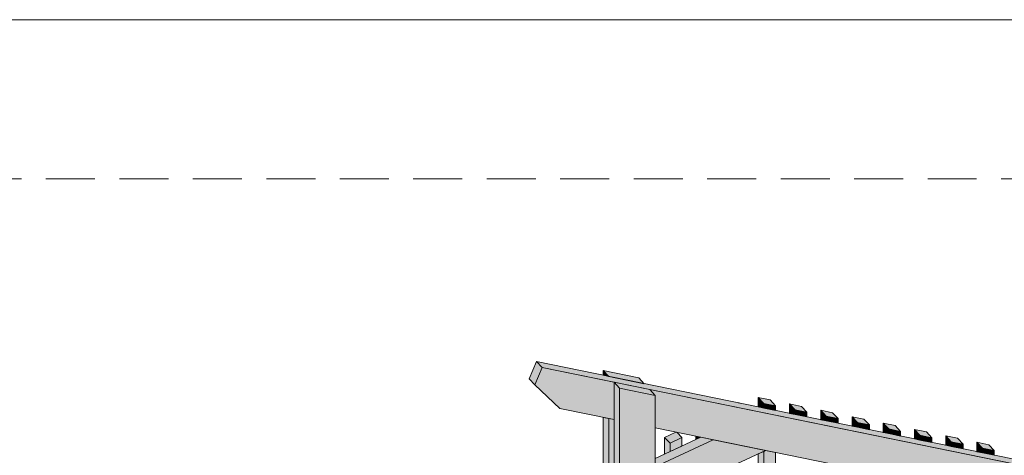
# Model space of a CAD drawing. Header units: millimetres. Extents: x 1567 to 2756, y -116 to 725.
# Tile 394 of 418: x 2409 to 2459, y 703 to 725. Entities that reach past the tile are written whole.
import ezdxf

# ---------------------------------------------------------------- set-up
doc = ezdxf.new("R2010")
doc.units = ezdxf.units.MM
doc.linetypes.add('CADWORK_12', pattern=[3.75, 2.5, -1.25])
for name, color, linetype in [('Ech.1_1', 7, 'Continuous'), ('Ech.1_50', 7, 'Continuous'), ('Ech.1_75', 7, 'Continuous')]:
    doc.layers.add(name, color=color, linetype=linetype)

msp = doc.modelspace()

# ---------------------------------------------------------------- hatches: boundary and pattern name
at = {"layer": 'Ech.1_75', "linetype": 'Continuous', "lineweight": 5, "true_color": 0xd4c4b3, "transparency": 33554687}
for points in [[(2435.226, 707.136), (2435.505, 706.838), (2435.878, 707.716), (2435.599, 708.014), (2435.226, 707.136)], [(2529.682, 688.765), (2435.599, 708.014), (2435.878, 707.716), (2529.682, 688.524), (2529.682, 688.765)], [(2436.789, 705.62), (2439.561, 705.053), (2439.561, 706.963), (2435.878, 707.716), (2435.505, 706.838), (2436.789, 705.62)], [(2469.705, 700.795), (2441.377, 706.591), (2441.656, 706.293), (2441.656, 704.625), (2467.766, 699.282), (2469.705, 700.795)], [(2444.614, 704.019), (2443.976, 704.15), (2441.656, 703.068), (2441.656, 702.639), (2444.614, 704.019)], [(2447.289, 703.472), (2444.614, 704.019), (2441.656, 702.639), (2441.656, 700.845), (2447.289, 703.472)]]:
    msp.add_hatch(color=9, dxfattribs=at).paths.add_polyline_path(points)
at = {"layer": 'Ech.1_75', "linetype": 'Continuous', "lineweight": 5, "true_color": 0xe0c8b3, "transparency": 33554687}
for points in [[(2439.003, 707.318), (2439.282, 707.261), (2439.003, 707.558), (2439.003, 707.318)], [(2440.819, 707.187), (2439.003, 707.558), (2439.282, 707.261), (2441.098, 706.889), (2440.819, 707.187)], [(2439.84, 706.665), (2439.561, 706.963), (2439.561, 681.488), (2439.84, 681.19), (2439.84, 706.665)], [(2439.84, 706.665), (2441.656, 706.293), (2441.377, 706.591), (2439.561, 706.963), (2439.84, 706.665)], [(2441.656, 706.293), (2439.84, 706.665), (2439.84, 672.256), (2441.656, 673.103), (2441.656, 678.094), (2440.021, 679.838), (2440.021, 681.385), (2441.656, 682.021), (2441.656, 690.864), (2440.021, 692.608), (2440.022, 694.001), (2441.474, 694.33), (2441.656, 694.136), (2441.656, 706.293)], [(2439.282, 705.11), (2439.003, 705.167), (2439.003, 701.83), (2439.282, 701.96), (2439.282, 705.11)]]:
    msp.add_hatch(color=9, dxfattribs=at).paths.add_polyline_path(points)
at = {"layer": 'Ech.1_75', "linetype": 'Continuous', "lineweight": 5, "true_color": 0xeaddd7, "transparency": 33554687}
for points in [[(2446.917, 705.698), (2447.196, 705.641), (2447.196, 705.882), (2446.917, 706.18), (2446.917, 705.698)], [(2447.196, 705.882), (2447.801, 705.758), (2447.522, 706.056), (2446.917, 706.18), (2447.196, 705.882)], [(2445.905, 705.906), (2445.946, 705.897), (2445.928, 705.916), (2445.905, 705.906)], [(2447.196, 705.641), (2447.801, 705.517), (2447.801, 705.758), (2447.196, 705.882), (2447.196, 705.641)], [(2448.511, 705.372), (2448.79, 705.315), (2448.79, 705.556), (2448.511, 705.854), (2448.511, 705.372)], [(2448.79, 705.556), (2449.395, 705.432), (2449.116, 705.73), (2448.511, 705.854), (2448.79, 705.556)], [(2448.79, 705.315), (2449.395, 705.191), (2449.395, 705.432), (2448.79, 705.556), (2448.79, 705.315)], [(2450.105, 705.046), (2450.384, 704.989), (2450.384, 705.23), (2450.105, 705.528), (2450.105, 705.046)], [(2450.384, 705.23), (2450.99, 705.106), (2450.711, 705.404), (2450.105, 705.528), (2450.384, 705.23)], [(2450.384, 704.989), (2450.99, 704.865), (2450.99, 705.106), (2450.384, 705.23), (2450.384, 704.989)], [(2451.699, 704.72), (2451.978, 704.663), (2451.978, 704.903), (2451.699, 705.201), (2451.699, 704.72)], [(2451.978, 704.903), (2452.584, 704.78), (2452.305, 705.077), (2451.699, 705.201), (2451.978, 704.903)], [(2451.978, 704.663), (2452.584, 704.539), (2452.584, 704.78), (2451.978, 704.903), (2451.978, 704.663)], [(2453.294, 704.394), (2453.573, 704.337), (2453.573, 704.577), (2453.294, 704.875), (2453.294, 704.394)], [(2453.573, 704.577), (2454.178, 704.453), (2453.899, 704.751), (2453.294, 704.875), (2453.573, 704.577)], [(2453.573, 704.337), (2454.178, 704.213), (2454.178, 704.453), (2453.573, 704.577), (2453.573, 704.337)], [(2454.888, 704.068), (2455.167, 704.01), (2455.167, 704.251), (2454.888, 704.549), (2454.888, 704.068)], [(2455.167, 704.251), (2455.772, 704.127), (2455.493, 704.425), (2454.888, 704.549), (2455.167, 704.251)], [(2442.769, 704.397), (2442.701, 704.411), (2442.134, 704.146), (2442.413, 703.849), (2443.018, 704.131), (2442.769, 704.397)], [(2442.134, 703.29), (2442.413, 703.421), (2442.413, 703.849), (2442.134, 704.146), (2442.134, 703.29)], [(2442.413, 703.421), (2443.018, 703.703), (2443.018, 704.131), (2442.413, 703.849), (2442.413, 703.421)], [(2443.976, 704.15), (2443.728, 704.201), (2443.728, 704.034), (2443.976, 704.15)], [(2455.167, 704.01), (2455.772, 703.887), (2455.772, 704.127), (2455.167, 704.251), (2455.167, 704.01)], [(2456.482, 703.741), (2456.761, 703.684), (2456.761, 703.925), (2456.482, 704.223), (2456.482, 703.741)], [(2456.761, 703.925), (2457.367, 703.801), (2457.087, 704.099), (2456.482, 704.223), (2456.761, 703.925)], [(2456.761, 703.684), (2457.367, 703.56), (2457.367, 703.801), (2456.761, 703.925), (2456.761, 703.684)], [(2458.076, 703.415), (2458.355, 703.358), (2458.355, 703.599), (2458.076, 703.897), (2458.076, 703.415)], [(2458.355, 703.599), (2458.961, 703.475), (2458.682, 703.773), (2458.076, 703.897), (2458.355, 703.599)], [(2458.355, 703.358), (2458.961, 703.234), (2458.961, 703.475), (2458.355, 703.599), (2458.355, 703.358)], [(2447.196, 703.429), (2446.917, 703.299), (2446.916, 688.524), (2447.196, 688.226), (2447.196, 703.429)], [(2447.801, 703.367), (2447.289, 703.472), (2447.196, 703.429), (2447.196, 688.226), (2447.801, 687.58), (2447.801, 703.367)]]:
    msp.add_hatch(color=254, dxfattribs=at).paths.add_polyline_path(points)
at = {"layer": 'Ech.1_75', "linetype": 'Continuous', "lineweight": 5, "true_color": 0xf7d1b3, "transparency": 33554687}
msp.add_hatch(color=254, dxfattribs=at).paths.add_polyline_path([(2439.561, 705.053), (2439.282, 705.11), (2439.282, 701.96), (2439.561, 701.662), (2439.561, 705.053)])

# ---------------------------------------------------------------- linework, layer by layer
at = {"layer": 'Ech.1_1', "color": 7, "linetype": 'Continuous', "lineweight": 5}
msp.add_lwpolyline([(1566.72, -115.512), (2755.72, -115.512), (2755.72, 725.488), (1566.72, 725.488), (1566.72, -115.512)], close=True, dxfattribs=at)
at = {"layer": 'Ech.1_50', "color": 1, "linetype": 'CADWORK_12', "lineweight": 5}
msp.add_lwpolyline([(2748.399, 173.058), (2554.353, 173.058), (2554.353, -110.839), (2223.06, -110.839), (2223.06, 717.364), (2748.399, 717.364), (2748.399, 173.058)], close=True, dxfattribs=at)
at = {"layer": 'Ech.1_75', "color": 7, "linetype": 'Continuous', "lineweight": 5}
for points in [[(2435.226, 707.136), (2435.505, 706.838), (2435.878, 707.716), (2435.599, 708.014), (2435.226, 707.136)], [(2529.682, 688.765), (2435.599, 708.014), (2435.878, 707.716), (2529.682, 688.524), (2529.682, 688.765)], [(2436.789, 705.62), (2439.561, 705.053), (2439.561, 706.963), (2435.878, 707.716), (2435.505, 706.838), (2436.789, 705.62)], [(2439.003, 707.318), (2439.282, 707.261), (2439.003, 707.558), (2439.003, 707.318)], [(2440.819, 707.187), (2439.003, 707.558), (2439.282, 707.261), (2441.098, 706.889), (2440.819, 707.187)], [(2439.84, 706.665), (2439.561, 706.963), (2439.561, 681.488), (2439.84, 681.19), (2439.84, 706.665)], [(2439.84, 706.665), (2441.656, 706.293), (2441.377, 706.591), (2439.561, 706.963), (2439.84, 706.665)], [(2441.656, 706.293), (2439.84, 706.665), (2439.84, 672.256), (2441.656, 673.103), (2441.656, 678.094), (2440.021, 679.838), (2440.021, 681.385), (2441.656, 682.021), (2441.656, 690.864), (2440.021, 692.608), (2440.022, 694.001), (2441.474, 694.33), (2441.656, 694.136), (2441.656, 706.293)], [(2469.705, 700.795), (2441.377, 706.591), (2441.656, 706.293), (2441.656, 704.625), (2467.766, 699.282), (2469.705, 700.795)], [(2446.917, 705.698), (2447.196, 705.641), (2447.196, 705.882), (2446.917, 706.18), (2446.917, 705.698)], [(2447.196, 705.882), (2447.801, 705.758), (2447.522, 706.056), (2446.917, 706.18), (2447.196, 705.882)], [(2445.905, 705.906), (2445.946, 705.897), (2445.928, 705.916), (2445.905, 705.906)], [(2447.196, 705.641), (2447.801, 705.517), (2447.801, 705.758), (2447.196, 705.882), (2447.196, 705.641)], [(2448.511, 705.372), (2448.79, 705.315), (2448.79, 705.556), (2448.511, 705.854), (2448.511, 705.372)], [(2448.79, 705.556), (2449.395, 705.432), (2449.116, 705.73), (2448.511, 705.854), (2448.79, 705.556)], [(2448.79, 705.315), (2449.395, 705.191), (2449.395, 705.432), (2448.79, 705.556), (2448.79, 705.315)], [(2450.105, 705.046), (2450.384, 704.989), (2450.384, 705.23), (2450.105, 705.528), (2450.105, 705.046)], [(2450.384, 705.23), (2450.99, 705.106), (2450.711, 705.404), (2450.105, 705.528), (2450.384, 705.23)], [(2439.282, 705.11), (2439.003, 705.167), (2439.003, 701.83), (2439.282, 701.96), (2439.282, 705.11)], [(2439.561, 705.053), (2439.282, 705.11), (2439.282, 701.96), (2439.561, 701.662), (2439.561, 705.053)], [(2450.384, 704.989), (2450.99, 704.865), (2450.99, 705.106), (2450.384, 705.23), (2450.384, 704.989)], [(2451.699, 704.72), (2451.978, 704.663), (2451.978, 704.903), (2451.699, 705.201), (2451.699, 704.72)], [(2451.978, 704.903), (2452.584, 704.78), (2452.305, 705.077), (2451.699, 705.201), (2451.978, 704.903)], [(2451.978, 704.663), (2452.584, 704.539), (2452.584, 704.78), (2451.978, 704.903), (2451.978, 704.663)], [(2453.294, 704.394), (2453.573, 704.337), (2453.573, 704.577), (2453.294, 704.875), (2453.294, 704.394)], [(2453.573, 704.577), (2454.178, 704.453), (2453.899, 704.751), (2453.294, 704.875), (2453.573, 704.577)], [(2453.573, 704.337), (2454.178, 704.213), (2454.178, 704.453), (2453.573, 704.577), (2453.573, 704.337)], [(2454.888, 704.068), (2455.167, 704.01), (2455.167, 704.251), (2454.888, 704.549), (2454.888, 704.068)], [(2455.167, 704.251), (2455.772, 704.127), (2455.493, 704.425), (2454.888, 704.549), (2455.167, 704.251)], [(2444.614, 704.019), (2443.976, 704.15), (2441.656, 703.068), (2441.656, 702.639), (2444.614, 704.019)], [(2447.289, 703.472), (2444.614, 704.019), (2441.656, 702.639), (2441.656, 700.845), (2447.289, 703.472)], [(2442.769, 704.397), (2442.701, 704.411), (2442.134, 704.146), (2442.413, 703.849), (2443.018, 704.131), (2442.769, 704.397)], [(2442.134, 703.29), (2442.413, 703.421), (2442.413, 703.849), (2442.134, 704.146), (2442.134, 703.29)], [(2442.413, 703.421), (2443.018, 703.703), (2443.018, 704.131), (2442.413, 703.849), (2442.413, 703.421)], [(2443.976, 704.15), (2443.728, 704.201), (2443.728, 704.034), (2443.976, 704.15)], [(2455.167, 704.01), (2455.772, 703.887), (2455.772, 704.127), (2455.167, 704.251), (2455.167, 704.01)], [(2456.482, 703.741), (2456.761, 703.684), (2456.761, 703.925), (2456.482, 704.223), (2456.482, 703.741)], [(2456.761, 703.925), (2457.367, 703.801), (2457.087, 704.099), (2456.482, 704.223), (2456.761, 703.925)], [(2456.761, 703.684), (2457.367, 703.56), (2457.367, 703.801), (2456.761, 703.925), (2456.761, 703.684)], [(2458.076, 703.415), (2458.355, 703.358), (2458.355, 703.599), (2458.076, 703.897), (2458.076, 703.415)], [(2458.355, 703.599), (2458.961, 703.475), (2458.682, 703.773), (2458.076, 703.897), (2458.355, 703.599)], [(2458.355, 703.358), (2458.961, 703.234), (2458.961, 703.475), (2458.355, 703.599), (2458.355, 703.358)], [(2447.196, 703.429), (2446.917, 703.299), (2446.916, 688.524), (2447.196, 688.226), (2447.196, 703.429)], [(2447.801, 703.367), (2447.289, 703.472), (2447.196, 703.429), (2447.196, 688.226), (2447.801, 687.58), (2447.801, 703.367)]]:
    msp.add_lwpolyline(points, close=True, dxfattribs=at)

doc.saveas('drawing.dxf')
